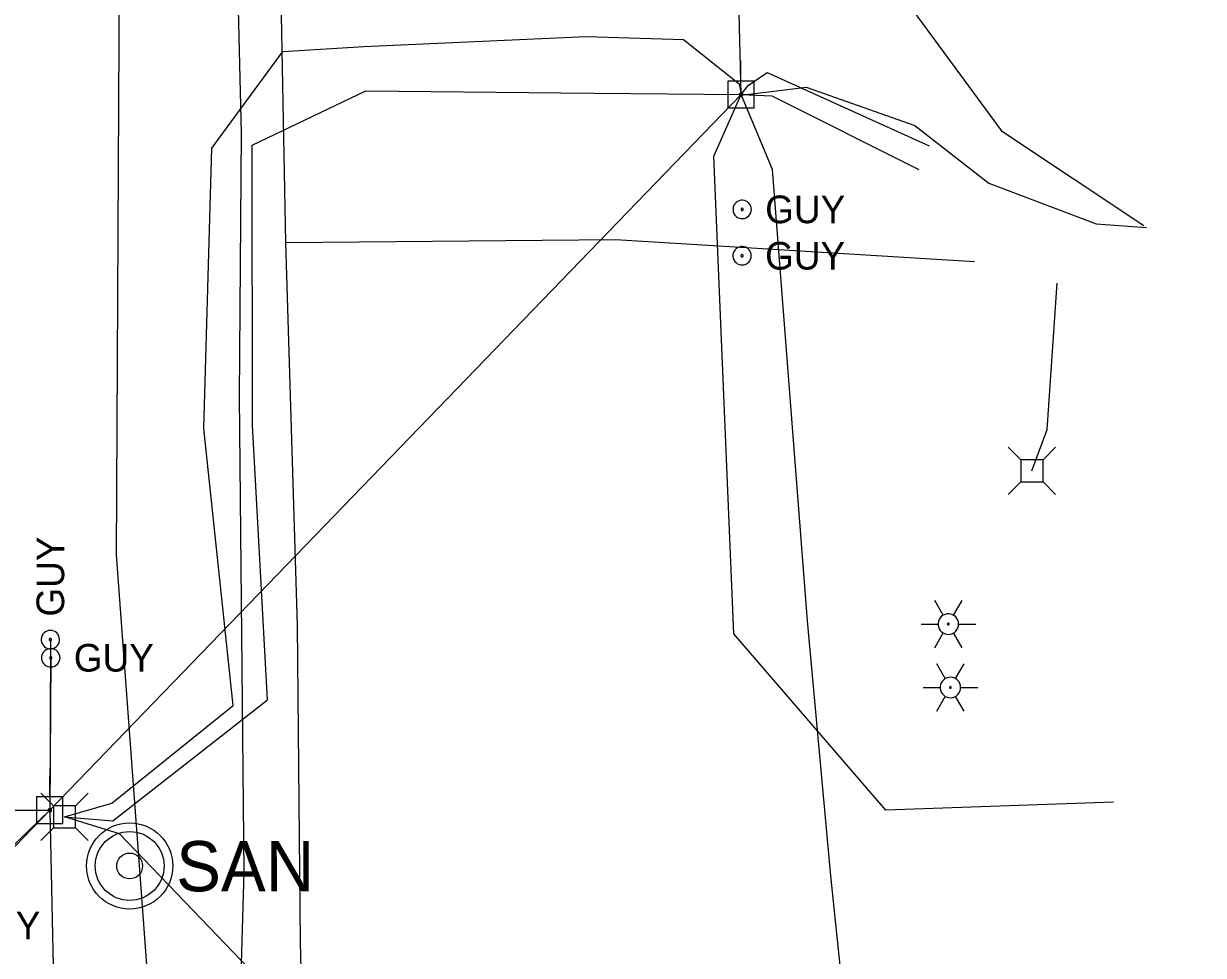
# Model space of a CAD drawing. Extents: x 596028 to 606371, y 330010 to 403088.
# Drawn here: x 601796 to 601960.4, y 399107.8 to 399237.6 of the extents above; entities that cross this region are included whole.
import ezdxf

# ---------------------------------------------------------------- set-up
doc = ezdxf.new("R2010")
doc.units = 0
for name, color, linetype in [('E_LTG', 7, 'Continuous'), ('E_UTL_AG_Bold', 7, 'Continuous'), ('E_UTL_E_UG', 7, 'Continuous'), ('E_UTL_EGuyWire', 7, 'Continuous'), ('E_UTL_EPowerPole', 7, 'Continuous'), ('E_UTL_FO_UG', 7, 'Continuous'), ('E_UTL_G_UG', 7, 'Continuous'), ('E_UTL_Overhead', 7, 'Continuous'), ('E_UTL_SAN_MH', 7, 'Continuous'), ('E_UTL_SAN_UG', 7, 'Continuous'), ('E_UTL_W_UG', 7, 'Continuous')]:
    doc.layers.add(name, color=color, linetype=linetype)

msp = doc.modelspace()

# ---------------------------------------------------------------- linework, layer by layer
at = {"layer": 'E_LTG'}
for points in [[(601924.14, 399155.17), (601922.95, 399157.23)], [(601925.57, 399155.17), (601926.76, 399157.23)], [(601926.29, 399153.93), (601926.26, 399154.2), (601926.18, 399154.46), (601926.06, 399154.7), (601925.89, 399154.92), (601925.69, 399155.09), (601925.45, 399155.23), (601925.19, 399155.32), (601924.92, 399155.36), (601924.65, 399155.34), (601924.39, 399155.28), (601924.14, 399155.17), (601923.92, 399155.01), (601923.73, 399154.81), (601923.59, 399154.58), (601923.49, 399154.33), (601923.43, 399154.07), (601923.43, 399153.79), (601923.49, 399153.53), (601923.59, 399153.27), (601923.73, 399153.05), (601923.92, 399152.85), (601924.14, 399152.69), (601924.39, 399152.58), (601924.65, 399152.52), (601924.92, 399152.5), (601925.19, 399152.54), (601925.45, 399152.63), (601925.69, 399152.77), (601925.89, 399152.94), (601926.06, 399153.16), (601926.18, 399153.4), (601926.26, 399153.66), (601926.29, 399153.93)], [(601926.29, 399153.93), (601926.26, 399154.2), (601926.18, 399154.46), (601926.06, 399154.7), (601925.89, 399154.92), (601925.69, 399155.09), (601925.45, 399155.23), (601925.19, 399155.32), (601924.92, 399155.36), (601924.65, 399155.34), (601924.39, 399155.28), (601924.14, 399155.17), (601923.92, 399155.01), (601923.73, 399154.81), (601923.59, 399154.58), (601923.49, 399154.33), (601923.43, 399154.07), (601923.43, 399153.79), (601923.49, 399153.53), (601923.59, 399153.27), (601923.73, 399153.05), (601923.92, 399152.85), (601924.14, 399152.69), (601924.39, 399152.58), (601924.65, 399152.52), (601924.92, 399152.5), (601925.19, 399152.54), (601925.45, 399152.63), (601925.69, 399152.77), (601925.89, 399152.94), (601926.06, 399153.16), (601926.18, 399153.4), (601926.26, 399153.66), (601926.29, 399153.93)], [(601926.29, 399153.93), (601926.26, 399154.2), (601926.18, 399154.46), (601926.06, 399154.7), (601925.89, 399154.92), (601925.69, 399155.09), (601925.45, 399155.23), (601925.19, 399155.32), (601924.92, 399155.36), (601924.65, 399155.34), (601924.39, 399155.28), (601924.14, 399155.17), (601923.92, 399155.01), (601923.73, 399154.81), (601923.59, 399154.58), (601923.49, 399154.33), (601923.43, 399154.07), (601923.43, 399153.79), (601923.49, 399153.53), (601923.59, 399153.27), (601923.73, 399153.05), (601923.92, 399152.85), (601924.14, 399152.69), (601924.39, 399152.58), (601924.65, 399152.52), (601924.92, 399152.5), (601925.19, 399152.54), (601925.45, 399152.63), (601925.69, 399152.77), (601925.89, 399152.94), (601926.06, 399153.16), (601926.18, 399153.4), (601926.26, 399153.66), (601926.29, 399153.93)], [(601921.05, 399153.93), (601923.43, 399153.93)], [(601924.98, 399153.93), (601924.97, 399153.95), (601924.97, 399153.97), (601924.96, 399153.99), (601924.94, 399154.01), (601924.93, 399154.03), (601924.91, 399154.04), (601924.88, 399154.05), (601924.86, 399154.05), (601924.84, 399154.05), (601924.82, 399154.04), (601924.8, 399154.03), (601924.78, 399154.02), (601924.76, 399154), (601924.75, 399153.98), (601924.74, 399153.96), (601924.74, 399153.94), (601924.74, 399153.92), (601924.74, 399153.9), (601924.75, 399153.88), (601924.76, 399153.86), (601924.78, 399153.84), (601924.8, 399153.83), (601924.82, 399153.82), (601924.84, 399153.81), (601924.86, 399153.81), (601924.88, 399153.81), (601924.91, 399153.82), (601924.93, 399153.83), (601924.94, 399153.85), (601924.96, 399153.87), (601924.97, 399153.89), (601924.97, 399153.91), (601924.98, 399153.93)], [(601926.29, 399153.93), (601928.67, 399153.93)], [(601922.95, 399150.63), (601924.14, 399152.69)], [(601926.76, 399150.63), (601925.57, 399152.69)], [(601924.43, 399146.34), (601923.24, 399148.4)], [(601925.86, 399146.34), (601927.05, 399148.4)], [(601926.57, 399145.1), (601926.55, 399145.37), (601926.47, 399145.63), (601926.34, 399145.87), (601926.18, 399146.09), (601925.97, 399146.26), (601925.74, 399146.4), (601925.48, 399146.49), (601925.21, 399146.53), (601924.94, 399146.51), (601924.67, 399146.45), (601924.43, 399146.34), (601924.21, 399146.18), (601924.02, 399145.98), (601923.87, 399145.75), (601923.77, 399145.5), (601923.72, 399145.24), (601923.72, 399144.96), (601923.77, 399144.7), (601923.87, 399144.44), (601924.02, 399144.22), (601924.21, 399144.02), (601924.43, 399143.86), (601924.67, 399143.75), (601924.94, 399143.69), (601925.21, 399143.67), (601925.48, 399143.71), (601925.74, 399143.8), (601925.97, 399143.94), (601926.18, 399144.11), (601926.34, 399144.33), (601926.47, 399144.57), (601926.55, 399144.83), (601926.57, 399145.1)], [(601926.57, 399145.1), (601926.55, 399145.37), (601926.47, 399145.63), (601926.34, 399145.87), (601926.18, 399146.09), (601925.97, 399146.26), (601925.74, 399146.4), (601925.48, 399146.49), (601925.21, 399146.53), (601924.94, 399146.51), (601924.67, 399146.45), (601924.43, 399146.34), (601924.21, 399146.18), (601924.02, 399145.98), (601923.87, 399145.75), (601923.77, 399145.5), (601923.72, 399145.24), (601923.72, 399144.96), (601923.77, 399144.7), (601923.87, 399144.44), (601924.02, 399144.22), (601924.21, 399144.02), (601924.43, 399143.86), (601924.67, 399143.75), (601924.94, 399143.69), (601925.21, 399143.67), (601925.48, 399143.71), (601925.74, 399143.8), (601925.97, 399143.94), (601926.18, 399144.11), (601926.34, 399144.33), (601926.47, 399144.57), (601926.55, 399144.83), (601926.57, 399145.1)], [(601926.57, 399145.1), (601926.55, 399145.37), (601926.47, 399145.63), (601926.34, 399145.87), (601926.18, 399146.09), (601925.97, 399146.26), (601925.74, 399146.4), (601925.48, 399146.49), (601925.21, 399146.53), (601924.94, 399146.51), (601924.67, 399146.45), (601924.43, 399146.34), (601924.21, 399146.18), (601924.02, 399145.98), (601923.87, 399145.75), (601923.77, 399145.5), (601923.72, 399145.24), (601923.72, 399144.96), (601923.77, 399144.7), (601923.87, 399144.44), (601924.02, 399144.22), (601924.21, 399144.02), (601924.43, 399143.86), (601924.67, 399143.75), (601924.94, 399143.69), (601925.21, 399143.67), (601925.48, 399143.71), (601925.74, 399143.8), (601925.97, 399143.94), (601926.18, 399144.11), (601926.34, 399144.33), (601926.47, 399144.57), (601926.55, 399144.83), (601926.57, 399145.1)], [(601921.33, 399145.1), (601923.71, 399145.1)], [(601923.24, 399141.8), (601924.43, 399143.86)], [(601925.26, 399145.1), (601925.26, 399145.12), (601925.25, 399145.14), (601925.24, 399145.16), (601925.23, 399145.18), (601925.21, 399145.2), (601925.19, 399145.21), (601925.17, 399145.22), (601925.15, 399145.22), (601925.13, 399145.22), (601925.1, 399145.21), (601925.08, 399145.2), (601925.06, 399145.19), (601925.05, 399145.17), (601925.04, 399145.15), (601925.03, 399145.13), (601925.02, 399145.11), (601925.02, 399145.09), (601925.03, 399145.07), (601925.04, 399145.05), (601925.05, 399145.03), (601925.06, 399145.01), (601925.08, 399145), (601925.1, 399144.99), (601925.13, 399144.98), (601925.15, 399144.98), (601925.17, 399144.98), (601925.19, 399144.99), (601925.21, 399145), (601925.23, 399145.02), (601925.24, 399145.04), (601925.25, 399145.06), (601925.26, 399145.08), (601925.26, 399145.1)], [(601927.05, 399141.8), (601925.86, 399143.86)], [(601926.57, 399145.1), (601928.95, 399145.1)]]:
    msp.add_lwpolyline(points, dxfattribs=at)
at = {"layer": 'E_UTL_AG_Bold'}
for points in [[(601934.95, 399176.83), (601933.2, 399178.58)], [(601938.05, 399176.83), (601939.8, 399178.58)], [(601938.05, 399176.83), (601934.95, 399176.83)], [(601934.95, 399176.83), (601934.95, 399173.73)], [(601938.05, 399173.73), (601938.05, 399176.83)], [(601934.95, 399173.73), (601933.2, 399171.98)], [(601934.95, 399173.73), (601938.05, 399173.73)], [(601938.05, 399173.73), (601939.8, 399171.98)], [(601800.2, 399128.63), (601798.44, 399130.38)], [(601803.29, 399128.63), (601805.04, 399130.38)], [(601803.29, 399128.63), (601800.2, 399128.63)], [(601800.2, 399128.63), (601800.2, 399125.53)], [(601803.29, 399125.53), (601803.29, 399128.63)], [(601800.2, 399125.53), (601798.44, 399123.78)], [(601800.2, 399125.53), (601803.29, 399125.53)], [(601803.29, 399125.53), (601805.04, 399123.78)]]:
    msp.add_lwpolyline(points, dxfattribs=at)
at = {"layer": 'E_UTL_E_UG'}
for points in [[(601952.11, 399209.41), (601932.39, 399222.49), (601911.37, 399251.15), (601902.98, 399262.95), (601895.64, 399274.45), (601894.82, 399274.94)], [(601895.99, 399227.7), (601897.15, 399227.74), (601905.06, 399228.75), (601920.19, 399223.37), (601930.49, 399215.34), (601945.43, 399209.68), (601952.48, 399209.17)], [(601936.5, 399175.28), (601938.61, 399181.05), (601940.02, 399201.44)]]:
    msp.add_lwpolyline(points, dxfattribs=at)
at = {"layer": 'E_UTL_EGuyWire'}
for p in [(601799.77, 399151.77), (601799.82, 399149.23), (601784.02, 399111.94), (601784.6, 399113.42)]:
    msp.add_line(p, (601799.71, 399128), dxfattribs=at)
for points in [[(601897.42, 399211.7), (601897.4, 399211.94), (601897.33, 399212.18), (601897.21, 399212.39), (601897.06, 399212.59), (601896.88, 399212.75), (601896.67, 399212.87), (601896.44, 399212.95), (601896.2, 399212.98), (601895.95, 399212.97), (601895.72, 399212.91), (601895.49, 399212.81), (601895.29, 399212.67), (601895.13, 399212.49), (601894.99, 399212.29), (601894.9, 399212.06), (601894.86, 399211.82), (601894.86, 399211.58), (601894.9, 399211.34), (601894.99, 399211.11), (601895.13, 399210.91), (601895.29, 399210.73), (601895.49, 399210.59), (601895.72, 399210.49), (601895.95, 399210.43), (601896.2, 399210.42), (601896.44, 399210.45), (601896.67, 399210.53), (601896.88, 399210.66), (601897.06, 399210.81), (601897.21, 399211.01), (601897.33, 399211.22), (601897.4, 399211.46), (601897.42, 399211.7)], [(601896.3, 399211.7), (601896.29, 399211.73), (601896.28, 399211.76), (601896.27, 399211.79), (601896.25, 399211.81), (601896.23, 399211.83), (601896.2, 399211.85), (601896.17, 399211.86), (601896.14, 399211.86), (601896.11, 399211.86), (601896.08, 399211.85), (601896.05, 399211.84), (601896.03, 399211.82), (601896.01, 399211.8), (601895.99, 399211.77), (601895.98, 399211.75), (601895.98, 399211.72), (601895.98, 399211.69), (601895.98, 399211.66), (601895.99, 399211.63), (601896.01, 399211.6), (601896.03, 399211.58), (601896.05, 399211.56), (601896.08, 399211.55), (601896.11, 399211.54), (601896.14, 399211.54), (601896.17, 399211.54), (601896.2, 399211.55), (601896.23, 399211.57), (601896.25, 399211.59), (601896.27, 399211.61), (601896.28, 399211.64), (601896.29, 399211.67), (601896.3, 399211.7)], [(601897.41, 399205.25), (601897.38, 399205.49), (601897.31, 399205.73), (601897.2, 399205.94), (601897.05, 399206.13), (601896.87, 399206.29), (601896.66, 399206.42), (601896.43, 399206.5), (601896.18, 399206.53), (601895.94, 399206.52), (601895.7, 399206.46), (601895.48, 399206.36), (601895.28, 399206.22), (601895.11, 399206.04), (601894.98, 399205.84), (601894.89, 399205.61), (601894.85, 399205.37), (601894.85, 399205.13), (601894.89, 399204.89), (601894.98, 399204.66), (601895.11, 399204.46), (601895.28, 399204.28), (601895.48, 399204.14), (601895.7, 399204.04), (601895.94, 399203.98), (601896.18, 399203.97), (601896.43, 399204), (601896.66, 399204.08), (601896.87, 399204.2), (601897.05, 399204.36), (601897.2, 399204.55), (601897.31, 399204.77), (601897.38, 399205.01), (601897.41, 399205.25)], [(601896.28, 399205.25), (601896.28, 399205.28), (601896.27, 399205.31), (601896.26, 399205.34), (601896.24, 399205.36), (601896.22, 399205.38), (601896.19, 399205.39), (601896.16, 399205.4), (601896.13, 399205.41), (601896.1, 399205.41), (601896.07, 399205.4), (601896.04, 399205.39), (601896.02, 399205.37), (601896, 399205.35), (601895.98, 399205.32), (601895.97, 399205.29), (601895.96, 399205.26), (601895.96, 399205.23), (601895.97, 399205.2), (601895.98, 399205.18), (601896, 399205.15), (601896.02, 399205.13), (601896.04, 399205.11), (601896.07, 399205.1), (601896.1, 399205.09), (601896.13, 399205.09), (601896.16, 399205.09), (601896.19, 399205.1), (601896.22, 399205.12), (601896.24, 399205.14), (601896.26, 399205.16), (601896.27, 399205.19), (601896.28, 399205.22), (601896.28, 399205.25)], [(601799.77, 399153.05), (601799.52, 399153.03), (601799.29, 399152.96), (601799.07, 399152.85), (601798.88, 399152.69), (601798.72, 399152.51), (601798.6, 399152.3), (601798.52, 399152.07), (601798.48, 399151.83), (601798.5, 399151.58), (601798.55, 399151.35), (601798.65, 399151.12), (601798.8, 399150.93), (601798.97, 399150.76), (601799.18, 399150.63), (601799.4, 399150.53), (601799.64, 399150.49), (601799.89, 399150.49), (601800.13, 399150.53), (601800.35, 399150.63), (601800.56, 399150.76), (601800.74, 399150.93), (601800.88, 399151.12), (601800.98, 399151.35), (601801.04, 399151.58), (601801.05, 399151.83), (601801.01, 399152.07), (601800.93, 399152.3), (601800.81, 399152.51), (601800.65, 399152.69), (601800.46, 399152.85), (601800.24, 399152.96), (601800.01, 399153.03), (601799.77, 399153.05)], [(601799.77, 399151.93), (601799.74, 399151.92), (601799.71, 399151.91), (601799.68, 399151.9), (601799.66, 399151.88), (601799.64, 399151.86), (601799.62, 399151.83), (601799.61, 399151.8), (601799.61, 399151.77), (601799.61, 399151.74), (601799.61, 399151.71), (601799.63, 399151.69), (601799.65, 399151.66), (601799.67, 399151.64), (601799.69, 399151.62), (601799.72, 399151.61), (601799.75, 399151.61), (601799.78, 399151.61), (601799.81, 399151.61), (601799.84, 399151.62), (601799.87, 399151.64), (601799.89, 399151.66), (601799.91, 399151.69), (601799.92, 399151.71), (601799.93, 399151.74), (601799.93, 399151.77), (601799.92, 399151.8), (601799.91, 399151.83), (601799.9, 399151.86), (601799.88, 399151.88), (601799.85, 399151.9), (601799.83, 399151.91), (601799.8, 399151.92), (601799.77, 399151.93)], [(601801.11, 399149.23), (601801.08, 399149.47), (601801.01, 399149.71), (601800.9, 399149.92), (601800.75, 399150.12), (601800.57, 399150.28), (601800.36, 399150.4), (601800.13, 399150.48), (601799.88, 399150.51), (601799.64, 399150.5), (601799.4, 399150.44), (601799.18, 399150.34), (601798.98, 399150.2), (601798.81, 399150.02), (601798.68, 399149.82), (601798.59, 399149.59), (601798.55, 399149.35), (601798.55, 399149.11), (601798.59, 399148.87), (601798.68, 399148.64), (601798.81, 399148.44), (601798.98, 399148.26), (601799.18, 399148.12), (601799.4, 399148.02), (601799.64, 399147.96), (601799.88, 399147.95), (601800.13, 399147.98), (601800.36, 399148.06), (601800.57, 399148.19), (601800.75, 399148.35), (601800.9, 399148.54), (601801.01, 399148.75), (601801.08, 399148.99), (601801.11, 399149.23)], [(601799.98, 399149.23), (601799.98, 399149.26), (601799.97, 399149.29), (601799.96, 399149.32), (601799.94, 399149.34), (601799.92, 399149.36), (601799.89, 399149.38), (601799.86, 399149.39), (601799.83, 399149.39), (601799.8, 399149.39), (601799.77, 399149.38), (601799.74, 399149.37), (601799.72, 399149.35), (601799.7, 399149.33), (601799.68, 399149.3), (601799.67, 399149.28), (601799.66, 399149.25), (601799.66, 399149.22), (601799.67, 399149.19), (601799.68, 399149.16), (601799.7, 399149.13), (601799.72, 399149.11), (601799.74, 399149.09), (601799.77, 399149.08), (601799.8, 399149.07), (601799.83, 399149.07), (601799.86, 399149.07), (601799.89, 399149.08), (601799.92, 399149.1), (601799.94, 399149.12), (601799.96, 399149.14), (601799.97, 399149.17), (601799.98, 399149.2), (601799.98, 399149.23)]]:
    msp.add_lwpolyline(points, dxfattribs=at)
at = {"layer": 'E_UTL_EPowerPole'}
for points in [[(601895.96, 399229.55), (601895.96, 399232.46)], [(601897.81, 399229.55), (601894.12, 399229.55)], [(601894.12, 399229.55), (601894.12, 399225.86)], [(601897.81, 399225.86), (601897.81, 399229.55)], [(601896.23, 399227.7), (601896.23, 399227.75), (601896.22, 399227.79), (601896.19, 399227.83), (601896.17, 399227.87), (601896.13, 399227.9), (601896.09, 399227.92), (601896.05, 399227.94), (601896.01, 399227.94), (601895.96, 399227.94), (601895.92, 399227.93), (601895.88, 399227.91), (601895.84, 399227.88), (601895.81, 399227.85), (601895.78, 399227.81), (601895.77, 399227.77), (601895.76, 399227.73), (601895.76, 399227.68), (601895.77, 399227.64), (601895.78, 399227.6), (601895.81, 399227.56), (601895.84, 399227.52), (601895.88, 399227.5), (601895.92, 399227.48), (601895.96, 399227.47), (601896.01, 399227.47), (601896.05, 399227.47), (601896.09, 399227.49), (601896.13, 399227.51), (601896.17, 399227.54), (601896.19, 399227.58), (601896.22, 399227.62), (601896.23, 399227.66), (601896.23, 399227.7)], [(601894.12, 399225.86), (601897.81, 399225.86)], [(601799.67, 399129.84), (601799.67, 399132.75)], [(601801.52, 399129.84), (601797.83, 399129.84)], [(601797.83, 399129.84), (601797.83, 399126.15)], [(601801.52, 399126.15), (601801.52, 399129.84)], [(601799.94, 399128), (601799.94, 399128.04), (601799.93, 399128.09), (601799.91, 399128.13), (601799.88, 399128.16), (601799.84, 399128.19), (601799.8, 399128.22), (601799.76, 399128.23), (601799.72, 399128.24), (601799.67, 399128.24), (601799.63, 399128.22), (601799.59, 399128.21), (601799.55, 399128.18), (601799.52, 399128.15), (601799.49, 399128.11), (601799.48, 399128.07), (601799.47, 399128.02), (601799.47, 399127.98), (601799.48, 399127.93), (601799.49, 399127.89), (601799.52, 399127.85), (601799.55, 399127.82), (601799.59, 399127.79), (601799.63, 399127.77), (601799.67, 399127.76), (601799.72, 399127.76), (601799.76, 399127.77), (601799.8, 399127.78), (601799.84, 399127.81), (601799.88, 399127.84), (601799.91, 399127.87), (601799.93, 399127.91), (601799.94, 399127.95), (601799.94, 399128)], [(601797.83, 399126.15), (601801.52, 399126.15)]]:
    msp.add_lwpolyline(points, dxfattribs=at)
at = {"layer": 'E_UTL_FO_UG'}
for points in [[(601801.74, 399127.08), (601808.34, 399129), (601825.23, 399142.6), (601821.16, 399181.19), (601822.27, 399220.22), (601832.14, 399233.72), (601843.41, 399234.4), (601874.39, 399235.8), (601887.98, 399235.36), (601895.71, 399229.18), (601895.99, 399227.7)], [(601895.99, 399227.7), (601896.95, 399228.98), (601899.6, 399230.76), (601922.18, 399220.56)], [(601801.74, 399127.08), (601808.49, 399126.51), (601830.02, 399143.36), (601827.93, 399181.65), (601827.88, 399220.64), (601843.71, 399228.2), (601875.49, 399227.9), (601895.99, 399227.7)], [(601894.96, 399152.58), (601892.18, 399219.12), (601895.99, 399227.7)], [(601915.69, 399064.76), (601913.4, 399071.58), (601908.48, 399118.85), (601905.24, 399154.38), (601900.37, 399217.25), (601895.99, 399227.7)], [(601895.99, 399227.7), (601900.25, 399227.54), (601920.76, 399217.24)], [(601947.86, 399129.13), (601916.13, 399128.01), (601894.96, 399152.58)], [(601835.07, 399077.94), (601830.94, 399102.29), (601809.4, 399124.73), (601801.74, 399127.08)]]:
    msp.add_lwpolyline(points, dxfattribs=at)
at = {"layer": 'E_UTL_G_UG'}
for points in [[(601832.58, 399207.07), (601831.05, 399287.5), (601829.49, 399346.86), (601828.07, 399411.26), (601827.55, 399468.07), (601826.74, 399487.83), (601866.97, 399489.26), (601905.05, 399489.28)], [(601835.66, 399067.24), (601834.61, 399109.59), (601834.21, 399153.74), (601832.58, 399207.07), (601878.48, 399207.5), (601928.52, 399204.43)]]:
    msp.add_lwpolyline(points, dxfattribs=at)
at = {"layer": 'E_UTL_Overhead'}
for points in [[(601799.71, 399128), (601895.99, 399227.7), (601894.82, 399274.94), (601890.14, 399423.61), (601887.97, 399578.04), (601883.55, 399776.02), (601879.86, 399971.56), (601879.22, 400198.59)], [(601711.24, 399128), (601799.71, 399128)], [(601799.71, 399128), (601802.67, 398978.9), (601805.44, 398837.6), (601808.29, 398687.36), (601814.03, 398508.79), (601815.62, 398465.02), (601815.47, 398454.62), (601818.52, 398272.77), (601842.51, 398204.94), (601846.66, 398206.83), (601971.29, 398212.9), (602201.47, 398217.45), (602455.18, 398214.45), (602672.91, 398212.36), (602889.72, 398211.91), (603174.13, 398213.34), (603438.35, 398217.5), (603564.62, 398219.01), (603722.34, 398221.33)]]:
    msp.add_lwpolyline(points, dxfattribs=at)
at = {"layer": 'E_UTL_SAN_MH'}
for radius in [6, 4.8, 1.8]:
    msp.add_circle((601810.81, 399120.23), radius, dxfattribs=at)
at = {"layer": 'E_UTL_SAN_UG'}
msp.add_lwpolyline([(601834.58, 397979.3), (601827.27, 398477.97), (601824.22, 398555.37), (601823.94, 398602.6), (601823.36, 398635.14), (601822.76, 398683.08), (601820.93, 398724.67), (601817.01, 398811.67), (601816.14, 398892.72), (601815.6, 398929.5), (601815.23, 398967.73), (601816.12, 399020.67), (601816.07, 399067.52), (601809, 399163.56), (601809.63, 399289.25), (601808.51, 399354.86), (601805.68, 399399.45), (601802.75, 399484.94), (601799.12, 399562.02), (601798.13, 399736.67), (601901.37, 399736.39)], dxfattribs=at)
at = {"layer": 'E_UTL_W_UG'}
msp.add_lwpolyline([(601935.92, 399089.49), (601825.9, 399089.09), (601826.74, 399119.36), (601826.12, 399185.57), (601826.41, 399222.32), (601824.54, 399299), (601824.45, 399316.49), (601824.09, 399322.28), (601824.26, 399353.61), (601823.1, 399403.96)], dxfattribs=at)

# ---------------------------------------------------------------- texts
at = {"layer": 'E_UTL_EGuyWire'}
for p in [(601899.34, 399209.78), (601899.33, 399203.32), (601803.03, 399147.31), (601787.22, 399110.01)]:
    msp.add_text('GUY', height=3.85, dxfattribs=at).set_placement(p)
msp.add_text('GUY', height=3.85, rotation=90, dxfattribs=at).set_placement((601801.69, 399154.97))
at = {"layer": 'E_UTL_SAN_MH'}
msp.add_text('SAN', height=6.998, dxfattribs=at).set_placement((601817.29, 399116.7))

doc.saveas('drawing.dxf')
